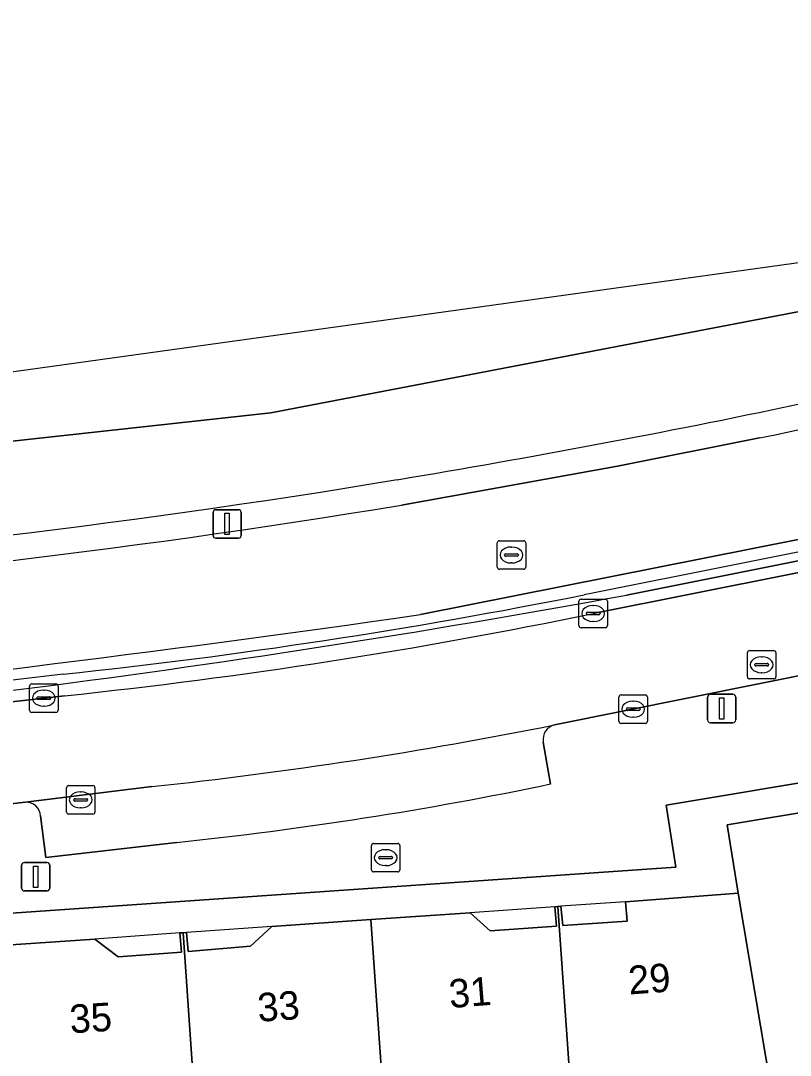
# Model space of a CAD drawing. Extents: x 161692 to 162379, y 380760 to 381678.
# Drawn here: x 162184.8 to 162211.85, y 381597.87 to 381634.22 of the extents above; entities that cross this region are included whole.
import ezdxf

# ---------------------------------------------------------------- set-up
doc = ezdxf.new("R2010")
doc.units = 0
for name, color, linetype in [('IMGEO_Berm_gesloten', 7, 'Continuous'), ('IMGEO_Berm_groen', 7, 'Continuous'), ('IMGEO_Brandkraan', 7, 'Continuous'), ('IMGEO_Erf', 7, 'Continuous'), ('IMGEO_Groenvoorziening', 7, 'Continuous'), ('IMGEO_Haag', 7, 'Continuous'), ('IMGEO_Hek', 7, 'Continuous'), ('IMGEO_Kolk', 7, 'Continuous'), ('IMGEO_Lichtmast', 7, 'Continuous'), ('IMGEO_Pand', 7, 'Continuous'), ('IMGEO_Pand_nummerreeks', 7, 'Continuous'), ('IMGEO_Pand_overbouw', 7, 'Continuous'), ('IMGEO_Parkeervlak_open', 7, 'Continuous'), ('IMGEO_Rijbaan_lokaal_open', 7, 'Continuous'), ('IMGEO_Rijbaan_regionaal_gesloten', 7, 'Continuous'), ('IMGEO_Rioolput', 7, 'Continuous'), ('IMGEO_Voetpad_open', 7, 'Continuous')]:
    doc.layers.add(name, color=color, linetype=linetype)

msp = doc.modelspace()

# ---------------------------------------------------------------- linework, layer by layer
at = {"layer": 'IMGEO_Berm_gesloten'}
msp.add_lwpolyline([(162198.181, 381617.203), (162205.774, 381618.574), (162210.766, 381619.564)], dxfattribs=at)
for centre, radius, start, end in [((162143.782, 381945.462), 331.832, 279.40915, 284.33901), ((162134.098, 381992.923), 381.15, 281.60422, 283.98991), ((162148.331, 381917.37), 303.373, 273.78484, 279.42889), ((162148.258, 381918.775), 305.676, 273.76926, 279.39959)]:
    msp.add_arc(centre, radius, start, end, dxfattribs=at)
at = {"layer": 'IMGEO_Berm_groen'}
for points in [[(162198.849, 381613.356), (162230.464, 381619.633), (162238.282, 381621.129), (162238.314, 381621.135)], [(162204.921, 381613.395), (162243.589, 381621.102)], [(162238.03, 381620.414), (162206.089, 381614.04)], [(162210.766, 381619.564), (162205.774, 381618.574), (162198.181, 381617.203)], [(162163.152, 381608.224), (162165.339, 381608.308), (162165.914, 381608.357), (162172.122, 381608.882), (162186.336, 381610.502)]]:
    msp.add_lwpolyline(points, dxfattribs=at)
for centre, radius, start, end in [((162134.098, 381992.923), 381.15, 281.60422, 283.98991), ((162148.258, 381918.775), 305.676, 273.76926, 279.39959), ((162134.871, 382002.018), 394.461, 274.06087, 280.40156), ((162166.746, 381797.495), 188.016, 275.98075, 281.71492), ((162101.619, 382289.477), 683.077, 275.84673, 278.183384)]:
    msp.add_arc(centre, radius, start, end, dxfattribs=at)
at = {"layer": 'IMGEO_Brandkraan'}
for p, q in [((162197.127, 381604.39), (162197.127, 381605.242)), ((162197.202, 381605.316), (162198.054, 381605.316)), ((162197.615, 381605.096), (162197.64, 381605.096)), ((162198.128, 381605.242), (162198.128, 381604.39)), ((162197.386, 381604.81), (162197.386, 381604.822)), ((162197.824, 381604.773), (162197.426, 381604.773)), ((162197.429, 381604.859), (162197.827, 381604.859)), ((162197.87, 381604.822), (162197.87, 381604.81)), ((162198.054, 381604.316), (162197.202, 381604.316)), ((162197.638, 381604.536), (162197.613, 381604.536))]:
    msp.add_line(p, q, dxfattribs=at)
for points in [[(162197.127, 381604.39), (162197.127, 381605.242)], [(162197.202, 381605.316), (162198.054, 381605.316)], [(162198.128, 381605.242), (162198.128, 381604.39)], [(162198.054, 381604.316), (162197.202, 381604.316)]]:
    msp.add_lwpolyline(points, dxfattribs=at)
for centre, radius, start, end in [((162197.204, 381605.24), 0.0765, 91.552, 178.448), ((162197.204, 381605.24), 0.0765, 91.552, 178.448), ((162198.052, 381605.24), 0.0765, 1.552, 88.448), ((162198.052, 381605.24), 0.0765, 1.552, 88.448), ((162197.426, 381604.819), 0.0403, 85.8775, 175.7526), ((162197.423, 381604.809), 0.0366, 178.938, 274.7102), ((162197.827, 381604.816), 0.043, 264.8664, 352.4533), ((162197.831, 381604.821), 0.0386, 1.7309, 96.639), ((162197.204, 381604.392), 0.0765, 181.552, 268.448), ((162197.204, 381604.392), 0.0765, 181.552, 268.448), ((162198.052, 381604.392), 0.0765, 271.552, 358.448), ((162198.052, 381604.392), 0.0765, 271.552, 358.448)]:
    msp.add_arc(centre, radius, start, end, dxfattribs=at)
for centre, major_axis, ratio, start_param, end_param in [((162197.614, 381604.816), (-0.387, 0.002), 0.722429, 4.712389, 7.853982), ((162197.639, 381604.816), (-0.39, 0.002), 0.717154, 1.570796, 4.712389)]:
    msp.add_ellipse(centre, major_axis=major_axis, ratio=ratio, start_param=start_param, end_param=end_param, dxfattribs=at)
at = {"layer": 'IMGEO_Erf'}
for points in [[(162250.773, 381613.887), (162207.486, 381606.661), (162207.829, 381604.479), (162170.605, 381601.901)], [(162183.927, 381601.719), (162187.406, 381601.952), (162188.229, 381601.33), (162190.446, 381601.493), (162190.387, 381602.17), (162190.505, 381602.18), (162190.622, 381602.191), (162190.681, 381601.513), (162192.873, 381601.703), (162193.624, 381602.397), (162197.111, 381602.638), (162200.599, 381602.878), (162201.295, 381602.245), (162203.634, 381602.411), (162203.572, 381603.088), (162203.68, 381603.098), (162203.788, 381603.108), (162203.85, 381602.435), (162206.109, 381602.587), (162206.057, 381603.265), (162210.012, 381603.566), (162209.624, 381605.964), (162216.398, 381607.097)]]:
    msp.add_lwpolyline(points, dxfattribs=at)
at = {"layer": 'IMGEO_Groenvoorziening'}
for points in [[(162238.314, 381621.135), (162238.282, 381621.129), (162230.464, 381619.633), (162198.849, 381613.356)], [(162206.089, 381614.04), (162238.03, 381620.414)]]:
    msp.add_lwpolyline(points, dxfattribs=at)
for centre, radius, start, end in [((162134.871, 382002.018), 394.461, 274.06087, 280.40156), ((162101.619, 382289.477), 683.077, 275.84673, 278.183384)]:
    msp.add_arc(centre, radius, start, end, dxfattribs=at)
at = {"layer": 'IMGEO_Haag'}
for points in [[(162238.314, 381621.135), (162238.282, 381621.129), (162230.464, 381619.633), (162198.849, 381613.356)], [(162206.089, 381614.04), (162238.03, 381620.414)]]:
    msp.add_lwpolyline(points, dxfattribs=at)
for centre, radius, start, end in [((162134.871, 382002.018), 394.461, 274.06087, 280.40156), ((162101.619, 382289.477), 683.077, 275.84673, 278.183384)]:
    msp.add_arc(centre, radius, start, end, dxfattribs=at)
at = {"layer": 'IMGEO_Hek'}
for points in [[(162322.841, 381652.864), (162282.347, 381635.912), (162277.587, 381633.841), (162265.893, 381628.331), (162248.629, 381623.072), (162243.525, 381621.819), (162204.6, 381614.049)], [(162186.294, 381611.259), (162172.043, 381609.574), (162165.599, 381609.014), (162151.785, 381608.461), (162119.826, 381609.233)]]:
    msp.add_lwpolyline(points, dxfattribs=at)
msp.add_arc((162164.631, 381814.846), 204.736, 276.07376, 281.25766, dxfattribs=at)
at = {"layer": 'IMGEO_Kolk'}
for p, q in [((162204.42, 381612.969), (162204.42, 381613.821)), ((162204.495, 381613.895), (162205.347, 381613.895)), ((162205.421, 381613.821), (162205.421, 381612.969)), ((162204.679, 381613.389), (162204.679, 381613.401)), ((162204.722, 381613.438), (162205.12, 381613.438)), ((162204.908, 381613.675), (162204.933, 381613.675)), ((162205.163, 381613.401), (162205.163, 381613.389)), ((162205.117, 381613.352), (162204.719, 381613.352)), ((162204.931, 381613.115), (162204.906, 381613.115)), ((162205.347, 381612.895), (162204.495, 381612.895)), ((162185.113, 381609.994), (162185.113, 381610.846)), ((162185.188, 381610.92), (162186.04, 381610.92)), ((162186.114, 381610.846), (162186.114, 381609.994)), ((162185.601, 381610.7), (162185.626, 381610.7)), ((162205.901, 381610.532), (162206.753, 381610.532)), ((162185.372, 381610.414), (162185.372, 381610.426)), ((162185.81, 381610.377), (162185.412, 381610.377)), ((162185.415, 381610.463), (162185.813, 381610.463)), ((162185.624, 381610.14), (162185.599, 381610.14)), ((162185.856, 381610.426), (162185.856, 381610.414)), ((162205.826, 381609.606), (162205.826, 381610.458)), ((162206.314, 381610.312), (162206.339, 381610.312)), ((162206.827, 381610.458), (162206.827, 381609.606)), ((162186.04, 381609.92), (162185.188, 381609.92)), ((162206.085, 381610.026), (162206.085, 381610.038)), ((162206.523, 381609.989), (162206.125, 381609.989)), ((162206.128, 381610.075), (162206.526, 381610.075)), ((162206.337, 381609.752), (162206.312, 381609.752)), ((162206.569, 381610.038), (162206.569, 381610.026)), ((162206.753, 381609.532), (162205.901, 381609.532)), ((162186.409, 381606.419), (162186.409, 381607.271)), ((162186.484, 381607.345), (162187.336, 381607.345)), ((162187.41, 381607.271), (162187.41, 381606.419)), ((162186.668, 381606.839), (162186.668, 381606.851)), ((162186.711, 381606.888), (162187.109, 381606.888)), ((162186.897, 381607.125), (162186.922, 381607.125)), ((162187.152, 381606.851), (162187.152, 381606.839)), ((162187.106, 381606.802), (162186.708, 381606.802)), ((162186.92, 381606.565), (162186.895, 381606.565)), ((162187.336, 381606.345), (162186.484, 381606.345))]:
    msp.add_line(p, q, dxfattribs=at)
for points in [[(162204.42, 381612.969), (162204.42, 381613.821)], [(162204.495, 381613.895), (162205.347, 381613.895)], [(162205.421, 381613.821), (162205.421, 381612.969)], [(162205.347, 381612.895), (162204.495, 381612.895)], [(162185.113, 381609.994), (162185.113, 381610.846)], [(162185.188, 381610.92), (162186.04, 381610.92)], [(162186.114, 381610.846), (162186.114, 381609.994)], [(162205.901, 381610.532), (162206.753, 381610.532)], [(162205.826, 381609.606), (162205.826, 381610.458)], [(162206.827, 381610.458), (162206.827, 381609.606)], [(162186.04, 381609.92), (162185.188, 381609.92)], [(162206.753, 381609.532), (162205.901, 381609.532)], [(162186.409, 381606.419), (162186.409, 381607.271)], [(162186.484, 381607.345), (162187.336, 381607.345)], [(162187.41, 381607.271), (162187.41, 381606.419)], [(162187.336, 381606.345), (162186.484, 381606.345)]]:
    msp.add_lwpolyline(points, dxfattribs=at)
for centre, radius, start, end in [((162204.497, 381613.819), 0.0765, 91.552, 178.448), ((162204.497, 381613.819), 0.0765, 91.552, 178.448), ((162205.345, 381613.819), 0.0765, 1.552, 88.448), ((162205.345, 381613.819), 0.0765, 1.552, 88.448), ((162204.719, 381613.398), 0.0403, 85.8775, 175.7526), ((162204.716, 381613.388), 0.0366, 178.938, 274.7102), ((162205.12, 381613.395), 0.043, 264.8664, 352.4533), ((162205.124, 381613.4), 0.0386, 1.7309, 96.639), ((162204.497, 381612.971), 0.0765, 181.552, 268.448), ((162204.497, 381612.971), 0.0765, 181.552, 268.448), ((162205.345, 381612.971), 0.0765, 271.552, 358.448), ((162205.345, 381612.971), 0.0765, 271.552, 358.448), ((162185.19, 381610.844), 0.0765, 91.552, 178.448), ((162185.19, 381610.844), 0.0765, 91.552, 178.448), ((162186.038, 381610.844), 0.0765, 1.552, 88.448), ((162186.038, 381610.844), 0.0765, 1.552, 88.448), ((162205.903, 381610.456), 0.0765, 91.552, 178.448), ((162205.903, 381610.456), 0.0765, 91.552, 178.448), ((162206.751, 381610.456), 0.0765, 1.552, 88.448), ((162206.751, 381610.456), 0.0765, 1.552, 88.448), ((162185.412, 381610.423), 0.0403, 85.8775, 175.7526), ((162185.409, 381610.413), 0.0366, 178.938, 274.7102), ((162185.813, 381610.42), 0.043, 264.8664, 352.4533), ((162185.817, 381610.425), 0.0386, 1.7309, 96.639), ((162185.19, 381609.996), 0.0765, 181.552, 268.448), ((162185.19, 381609.996), 0.0765, 181.552, 268.448), ((162186.038, 381609.996), 0.0765, 271.552, 358.448), ((162186.038, 381609.996), 0.0765, 271.552, 358.448), ((162206.125, 381610.035), 0.0403, 85.8775, 175.7526), ((162206.122, 381610.025), 0.0366, 178.938, 274.7102), ((162206.526, 381610.032), 0.043, 264.8664, 352.4533), ((162206.53, 381610.037), 0.0386, 1.7309, 96.639), ((162205.903, 381609.608), 0.0765, 181.552, 268.448), ((162205.903, 381609.608), 0.0765, 181.552, 268.448), ((162206.751, 381609.608), 0.0765, 271.552, 358.448), ((162206.751, 381609.608), 0.0765, 271.552, 358.448), ((162186.486, 381607.269), 0.0765, 91.552, 178.448), ((162186.486, 381607.269), 0.0765, 91.552, 178.448), ((162187.334, 381607.269), 0.0765, 1.552, 88.448), ((162187.334, 381607.269), 0.0765, 1.552, 88.448), ((162186.708, 381606.848), 0.0403, 85.8775, 175.7526), ((162186.705, 381606.838), 0.0366, 178.938, 274.7102), ((162187.109, 381606.845), 0.043, 264.8664, 352.4533), ((162187.113, 381606.85), 0.0386, 1.7309, 96.639), ((162186.486, 381606.421), 0.0765, 181.552, 268.448), ((162186.486, 381606.421), 0.0765, 181.552, 268.448), ((162187.334, 381606.421), 0.0765, 271.552, 358.448), ((162187.334, 381606.421), 0.0765, 271.552, 358.448)]:
    msp.add_arc(centre, radius, start, end, dxfattribs=at)
for centre, major_axis, ratio, start_param, end_param in [((162204.907, 381613.395), (-0.387, 0.002), 0.722429, 4.712389, 7.853982), ((162204.932, 381613.395), (-0.39, 0.002), 0.717154, 1.570796, 4.712389), ((162185.6, 381610.42), (-0.387, 0.002), 0.722429, 4.712389, 7.853982), ((162185.625, 381610.42), (-0.39, 0.002), 0.717154, 1.570796, 4.712389), ((162206.313, 381610.032), (-0.387, 0.002), 0.722429, 4.712389, 7.853982), ((162206.338, 381610.032), (-0.39, 0.002), 0.717154, 1.570796, 4.712389), ((162186.896, 381606.845), (-0.387, 0.002), 0.722429, 4.712389, 7.853982), ((162186.921, 381606.845), (-0.39, 0.002), 0.717154, 1.570796, 4.712389)]:
    msp.add_ellipse(centre, major_axis=major_axis, ratio=ratio, start_param=start_param, end_param=end_param, dxfattribs=at)
at = {"layer": 'IMGEO_Lichtmast'}
for p, q in [((162191.66, 381617.039), (162192.45, 381617.039)), ((162192.45, 381617.039), (162191.66, 381617.039)), ((162191.56, 381616.139), (162191.56, 381616.939)), ((162191.56, 381616.939), (162191.56, 381616.139)), ((162192.55, 381616.939), (162192.55, 381616.139)), ((162192.55, 381616.139), (162192.55, 381616.939)), ((162192.45, 381616.039), (162191.66, 381616.039)), ((162191.66, 381616.039), (162192.45, 381616.039)), ((162209.04, 381610.555), (162209.83, 381610.555)), ((162209.83, 381610.555), (162209.04, 381610.555)), ((162208.94, 381609.655), (162208.94, 381610.455)), ((162208.94, 381610.455), (162208.94, 381609.655)), ((162209.93, 381610.455), (162209.93, 381609.655)), ((162209.93, 381609.655), (162209.93, 381610.455)), ((162209.83, 381609.555), (162209.04, 381609.555)), ((162209.04, 381609.555), (162209.83, 381609.555)), ((162184.831, 381603.746), (162184.831, 381604.546)), ((162184.831, 381604.546), (162184.831, 381603.746)), ((162184.931, 381604.646), (162185.721, 381604.646)), ((162185.721, 381604.646), (162184.931, 381604.646)), ((162185.821, 381604.546), (162185.821, 381603.746)), ((162185.821, 381603.746), (162185.821, 381604.546)), ((162185.721, 381603.646), (162184.931, 381603.646)), ((162184.931, 381603.646), (162185.721, 381603.646))]:
    msp.add_line(p, q, dxfattribs=at)
for points in [[(162191.98, 381616.914), (162192.13, 381616.914), (162192.13, 381616.164), (162191.98, 381616.164), (162191.98, 381616.914)], [(162209.36, 381610.43), (162209.51, 381610.43), (162209.51, 381609.68), (162209.36, 381609.68), (162209.36, 381610.43)], [(162185.251, 381604.521), (162185.401, 381604.521), (162185.401, 381603.771), (162185.251, 381603.771), (162185.251, 381604.521)]]:
    msp.add_lwpolyline(points, dxfattribs=at)
for centre, start, end in [((162191.66, 381616.939), 90, 180), ((162191.66, 381616.939), 90, 180), ((162192.45, 381616.939), 0, 90), ((162192.45, 381616.939), 360, 90), ((162191.66, 381616.139), 180, 270), ((162191.66, 381616.139), 180, 270), ((162192.45, 381616.139), 270, 0), ((162192.45, 381616.139), 270, 0), ((162209.04, 381610.455), 90, 180), ((162209.04, 381610.455), 90, 180), ((162209.83, 381610.455), 0, 90), ((162209.83, 381610.455), 360, 90), ((162209.04, 381609.655), 180, 270), ((162209.04, 381609.655), 180, 270), ((162209.83, 381609.655), 270, 0), ((162209.83, 381609.655), 270, 0), ((162184.931, 381604.546), 90, 180), ((162184.931, 381604.546), 90, 180), ((162185.721, 381604.546), 0, 90), ((162185.721, 381604.546), 360, 90), ((162184.931, 381603.746), 180, 270), ((162184.931, 381603.746), 180, 270), ((162185.721, 381603.746), 270, 0), ((162185.721, 381603.746), 270, 0)]:
    msp.add_arc(centre, 0.1, start, end, dxfattribs=at)
at = {"layer": 'IMGEO_Pand'}
for points in [[(162218.782, 381607.477), (162218.667, 381607.455), (162218.807, 381606.724), (162216.541, 381606.339), (162216.398, 381607.097), (162209.624, 381605.964), (162210.012, 381603.566), (162211.38, 381595.435), (162211.792, 381592.924), (162220.95, 381594.468), (162220.129, 381599.395)], [(162210.012, 381603.566), (162206.057, 381603.265), (162206.109, 381602.587), (162203.85, 381602.435), (162203.788, 381603.108), (162203.68, 381603.098), (162204.25, 381594.935), (162211.38, 381595.435)], [(162197.682, 381594.474), (162204.25, 381594.935), (162203.68, 381603.098), (162203.572, 381603.088), (162203.634, 381602.411), (162201.295, 381602.245), (162200.599, 381602.878), (162197.111, 381602.638)], [(162197.111, 381602.638), (162193.624, 381602.397), (162192.873, 381601.703), (162190.681, 381601.513), (162190.622, 381602.191), (162190.505, 381602.18), (162191.076, 381594.01), (162197.682, 381594.474)], [(162190.505, 381602.18), (162190.387, 381602.17), (162190.446, 381601.493), (162188.229, 381601.33), (162187.406, 381601.952), (162183.927, 381601.719), (162184.498, 381593.548), (162191.076, 381594.01)]]:
    msp.add_lwpolyline(points, close=True, dxfattribs=at)
at = {"layer": 'IMGEO_Pand_overbouw'}
for points in [[(162206.057, 381603.265), (162203.788, 381603.108), (162203.85, 381602.435), (162206.109, 381602.587)], [(162203.572, 381603.088), (162200.599, 381602.878), (162201.295, 381602.245), (162203.634, 381602.411)], [(162190.387, 381602.17), (162187.406, 381601.952), (162188.229, 381601.33), (162190.446, 381601.493)], [(162193.624, 381602.397), (162190.622, 381602.191), (162190.681, 381601.513), (162192.873, 381601.703)]]:
    msp.add_lwpolyline(points, close=True, dxfattribs=at)
at = {"layer": 'IMGEO_Parkeervlak_open'}
for points in [[(162203.42, 381607.403), (162203.167, 381608.877)], [(162189.407, 381607.31), (162184.972, 381606.76)], [(162185.492, 381606.283), (162185.679, 381604.816), (162190.27, 381605.351)]]:
    msp.add_lwpolyline(points, dxfattribs=at)
for centre, radius, start, end in [((162172.655, 381763.852), 157.436, 276.10825, 281.32202), ((162203.678, 381608.973), 0.52, 102.7384, 190.6744), ((162176.777, 381734.981), 130.33, 275.94247, 281.79599), ((162185.003, 381606.272), 0.489, 1.3001, 93.6391)]:
    msp.add_arc(centre, radius, start, end, dxfattribs=at)
at = {"layer": 'IMGEO_Rijbaan_lokaal_open'}
for points in [[(162243.589, 381621.102), (162204.921, 381613.395)], [(162203.563, 381609.48), (162215.397, 381611.86), (162240.008, 381616.708), (162243.255, 381617.378)], [(162186.336, 381610.502), (162172.122, 381608.882), (162165.914, 381608.357), (162166.171, 381604.779), (162167.202, 381604.859), (162168.156, 381604.925), (162171.005, 381605.179), (162184.972, 381606.76), (162189.407, 381607.31)]]:
    msp.add_lwpolyline(points, dxfattribs=at)
for centre, radius, start, end in [((162166.746, 381797.495), 188.016, 275.98075, 281.71492), ((162172.655, 381763.852), 157.436, 276.10825, 281.32202)]:
    msp.add_arc(centre, radius, start, end, dxfattribs=at)
at = {"layer": 'IMGEO_Rijbaan_regionaal_gesloten'}
for points in [[(162318.167, 381662.803), (162286.839, 381649.945), (162255.949, 381637.267), (162214.084, 381625.981), (162170.29, 381619.903), (162063.65, 381621.399), (162063.24, 381621.454), (162063.15, 381619.837), (162074.116, 381619.171), (162077.215, 381619.065), (162098.302, 381618.344), (162107.339, 381618.035), (162154.804, 381617.417), (162171.554, 381618.035), (162193.595, 381620.448), (162220.727, 381625.642), (162256.04, 381635.842), (162286.818, 381647.837), (162319.065, 381661.433), (162318.167, 381662.803)], [(162225.963, 381623.968), (162237.117, 381626.912), (162237.238, 381626.952), (162257.029, 381633.493), (162272.604, 381638.934), (162294.606, 381647.837), (162320.71, 381658.924), (162319.065, 381661.433), (162286.818, 381647.837), (162256.04, 381635.842), (162220.727, 381625.642), (162193.595, 381620.448), (162171.554, 381618.035), (162154.804, 381617.417), (162107.339, 381618.035), (162098.302, 381618.344), (162077.215, 381619.065), (162074.116, 381619.171), (162063.15, 381619.837)]]:
    msp.add_lwpolyline(points, dxfattribs=at)
for centre, radius, start, end in [((162143.782, 381945.462), 331.832, 279.40915, 284.33901), ((162148.331, 381917.37), 303.373, 273.78484, 279.42889)]:
    msp.add_arc(centre, radius, start, end, dxfattribs=at)
at = {"layer": 'IMGEO_Rioolput'}
for p, q in [((162201.622, 381615.948), (162202.474, 381615.948)), ((162201.547, 381615.022), (162201.547, 381615.874)), ((162202.035, 381615.728), (162202.06, 381615.728)), ((162202.548, 381615.874), (162202.548, 381615.022)), ((162201.806, 381615.442), (162201.806, 381615.454)), ((162202.244, 381615.405), (162201.846, 381615.405)), ((162201.849, 381615.491), (162202.247, 381615.491)), ((162202.29, 381615.454), (162202.29, 381615.442)), ((162202.474, 381614.948), (162201.622, 381614.948)), ((162202.058, 381615.168), (162202.033, 381615.168)), ((162210.34, 381611.167), (162210.34, 381612.019)), ((162210.415, 381612.093), (162211.267, 381612.093)), ((162211.341, 381612.019), (162211.341, 381611.167)), ((162210.599, 381611.587), (162210.599, 381611.599)), ((162210.642, 381611.636), (162211.04, 381611.636)), ((162210.828, 381611.873), (162210.853, 381611.873)), ((162211.083, 381611.599), (162211.083, 381611.587)), ((162211.037, 381611.55), (162210.639, 381611.55)), ((162210.851, 381611.313), (162210.826, 381611.313)), ((162211.267, 381611.093), (162210.415, 381611.093))]:
    msp.add_line(p, q, dxfattribs=at)
for points in [[(162201.622, 381615.948), (162202.474, 381615.948)], [(162201.547, 381615.022), (162201.547, 381615.874)], [(162202.548, 381615.874), (162202.548, 381615.022)], [(162202.474, 381614.948), (162201.622, 381614.948)], [(162210.34, 381611.167), (162210.34, 381612.019)], [(162210.415, 381612.093), (162211.267, 381612.093)], [(162211.341, 381612.019), (162211.341, 381611.167)], [(162211.267, 381611.093), (162210.415, 381611.093)]]:
    msp.add_lwpolyline(points, dxfattribs=at)
for centre, radius, start, end in [((162201.624, 381615.872), 0.0765, 91.552, 178.448), ((162201.624, 381615.872), 0.0765, 91.552, 178.448), ((162202.472, 381615.872), 0.0765, 1.552, 88.448), ((162202.472, 381615.872), 0.0765, 1.552, 88.448), ((162201.846, 381615.451), 0.0403, 85.8775, 175.7526), ((162201.843, 381615.441), 0.0366, 178.938, 274.7102), ((162202.247, 381615.448), 0.043, 264.8664, 352.4533), ((162202.251, 381615.453), 0.0386, 1.7309, 96.639), ((162201.624, 381615.024), 0.0765, 181.552, 268.448), ((162201.624, 381615.024), 0.0765, 181.552, 268.448), ((162202.472, 381615.024), 0.0765, 271.552, 358.448), ((162202.472, 381615.024), 0.0765, 271.552, 358.448), ((162210.417, 381612.017), 0.0765, 91.552, 178.448), ((162210.417, 381612.017), 0.0765, 91.552, 178.448), ((162211.265, 381612.017), 0.0765, 1.552, 88.448), ((162211.265, 381612.017), 0.0765, 1.552, 88.448), ((162210.639, 381611.596), 0.0403, 85.8775, 175.7526), ((162210.636, 381611.586), 0.0366, 178.938, 274.7102), ((162211.04, 381611.593), 0.043, 264.8664, 352.4533), ((162211.044, 381611.598), 0.0386, 1.7309, 96.639), ((162210.417, 381611.169), 0.0765, 181.552, 268.448), ((162210.417, 381611.169), 0.0765, 181.552, 268.448), ((162211.265, 381611.169), 0.0765, 271.552, 358.448), ((162211.265, 381611.169), 0.0765, 271.552, 358.448)]:
    msp.add_arc(centre, radius, start, end, dxfattribs=at)
for centre, major_axis, ratio, start_param, end_param in [((162202.034, 381615.448), (-0.387, 0.002), 0.722429, 4.712389, 7.853982), ((162202.059, 381615.448), (-0.39, 0.002), 0.717154, 1.570796, 4.712389), ((162210.827, 381611.593), (-0.387, 0.002), 0.722429, 4.712389, 7.853982), ((162210.852, 381611.593), (-0.39, 0.002), 0.717154, 1.570796, 4.712389)]:
    msp.add_ellipse(centre, major_axis=major_axis, ratio=ratio, start_param=start_param, end_param=end_param, dxfattribs=at)
at = {"layer": 'IMGEO_Voetpad_open'}
for points in [[(162184.972, 381606.76), (162171.005, 381605.179), (162168.156, 381604.925), (162167.202, 381604.859), (162166.171, 381604.779), (162164.165, 381604.641), (162162.509, 381591.323), (162163.733, 381591.15), (162164.164, 381591.066), (162164.505, 381598.854), (162164.522, 381600.002), (162166.547, 381599.775), (162170.766, 381599.619), (162170.69, 381600.825), (162170.605, 381601.901), (162207.829, 381604.479), (162207.486, 381606.661), (162250.773, 381613.887)], [(162215.397, 381611.86), (162203.563, 381609.48)], [(162203.167, 381608.877), (162203.42, 381607.403)], [(162190.27, 381605.351), (162185.679, 381604.816), (162185.492, 381606.283)]]:
    msp.add_lwpolyline(points, dxfattribs=at)
for centre, radius, start, end in [((162203.678, 381608.973), 0.52, 102.7384, 190.6744), ((162176.777, 381734.981), 130.33, 275.94247, 281.79599), ((162185.003, 381606.272), 0.489, 1.3001, 93.6391)]:
    msp.add_arc(centre, radius, start, end, dxfattribs=at)

# ---------------------------------------------------------------- texts
at = {"layer": 'IMGEO_Pand_nummerreeks'}
for s, rotation, p in [('29', 4.2615, (162206.188, 381600.006)), ('31', 4.5666, (162199.888, 381599.529)), ('33', 3.8724, (162193.152, 381599.048)), ('35', 3.6579, (162186.55, 381598.642))]:
    msp.add_text(s, height=1, rotation=rotation, dxfattribs=at).set_placement(p)

doc.saveas('drawing.dxf')
